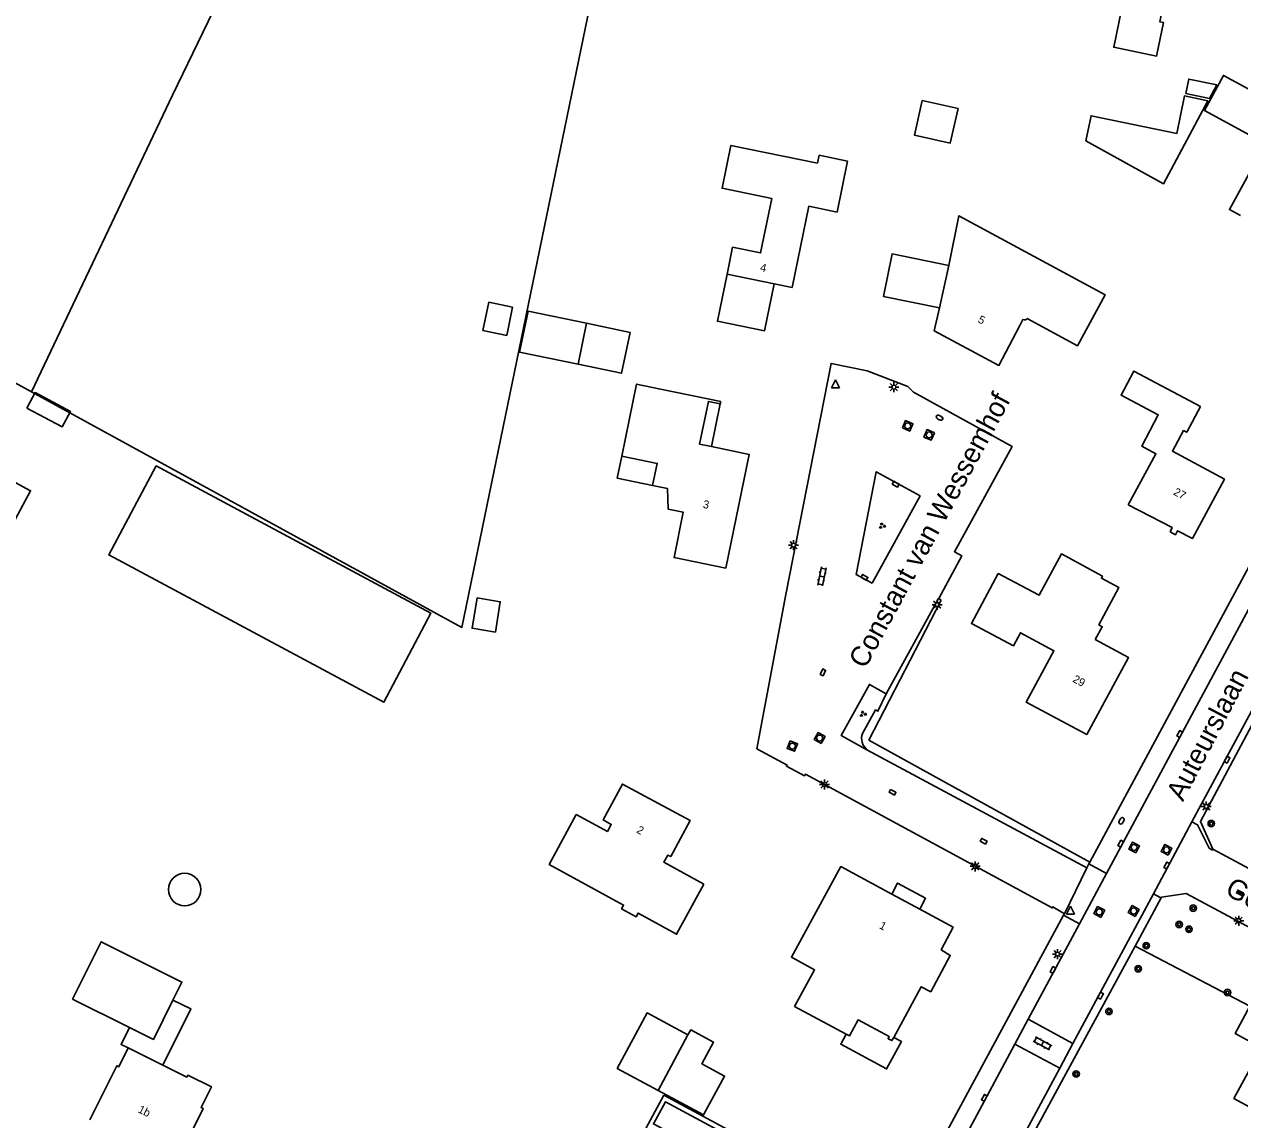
# Model space of a CAD drawing. Extents: x 128999 to 131010, y 395498 to 399007.
# Drawn here: x 130014.6 to 130166.4, y 398064.4 to 398201.1 of the extents above; entities that cross this region are included whole.
import ezdxf

# ---------------------------------------------------------------- set-up
doc = ezdxf.new("R2010")
doc.units = 0
for name, color, linetype in [('gg-afsc-haag', 7, 'Continuous'), ('gg-afsc-hekwerk', 7, 'Continuous'), ('gg-anno-huisnummerreeks BGT', 7, 'Continuous'), ('gg-anno-openbare ruimte label', 7, 'Continuous'), ('gg-bbg-gedigitaliseerde bebouwing', 7, 'Continuous'), ('gg-bbg-gedigitaliseerde bijgebouw', 7, 'Continuous'), ('gg-bbg-gedigitaliseerde overbouw', 7, 'Continuous'), ('gg-bbg-hoofdgebouw', 7, 'Continuous'), ('gg-bbg-luifel en loopbrug', 7, 'Continuous'), ('gg-bbg-tussenscheiding', 7, 'Continuous'), ('gg-knt-verharding', 7, 'Continuous'), ('gt-grn-groengrens', 7, 'Continuous'), ('gt-grn-vlakafsluiter', 7, 'Continuous'), ('gt-grn-weggrens', 7, 'Continuous'), ('gt-symb-boom', 7, 'Continuous'), ('gt-symb-brandkraan', 7, 'Continuous'), ('gt-symb-groenvak', 7, 'Continuous'), ('gt-symb-klinker verharding', 7, 'Continuous'), ('gt-symb-kolk', 7, 'Continuous'), ('gt-symb-kolk center center', 7, 'Continuous'), ('gt-symb-lichtmast', 7, 'Continuous'), ('gt-symb-rioolschacht', 7, 'Continuous'), ('gt-symb-waterafsluiter', 7, 'Continuous')]:
    doc.layers.add(name, color=color, linetype=linetype)

# ---------------------------------------------------------------- blocks, each defined once
blk = doc.blocks.new('gt0-LMAST')
at = {"layer": 'gt-symb-lichtmast'}
for p, q in [((-0.18, 0.17), (-0.45, 0.44)), ((-0.01, 0.25), (-0.01, 0.62)), ((0.17, 0.17), (0.44, 0.44)), ((-0.26, 0), (-0.63, 0)), ((-0.18, -0.18), (-0.45, -0.45)), ((-0.01, -0.25), (-0.01, -0.63)), ((0.44, -0.45), (0.17, -0.18)), ((0.24, 0), (0.62, 0))]:
    blk.add_line(p, q, dxfattribs=at)
blk.add_circle((-0.01, 0), 0.25, dxfattribs=at)
blk = doc.blocks.new('gt0-KOLK')
at = {"layer": 'gt-symb-kolk'}
blk.add_lwpolyline([(0, 0), (0.38, 0), (0.38, 0.4), (-0.38, 0.4), (-0.38, 0), (0, 0)], dxfattribs=at)
blk = doc.blocks.new('gt0-BOOM')
at = {"layer": 'gt-symb-boom'}
for radius in [0.4, 0.2]:
    blk.add_circle((0, 0), radius, dxfattribs=at)
blk = doc.blocks.new('gt0-RS')
at = {"layer": 'gt-symb-rioolschacht'}
blk.add_lwpolyline([(-0.5, -0.5), (0.5, -0.5), (0.5, 0.5), (-0.5, 0.5)], close=True, dxfattribs=at)
blk.add_circle((0, 0), 0.375, dxfattribs=at)
blk = doc.blocks.new('gt0-WAFSL')
at = {"layer": 'gt-symb-waterafsluiter'}
for p, q in [((-0.5, -0.33), (0, 0.67)), ((0, 0.67), (0.5, -0.33)), ((0.5, -0.33), (-0.5, -0.33))]:
    blk.add_line(p, q, dxfattribs=at)
blk = doc.blocks.new('gt0-KOLKCC')
at = {"layer": 'gt-symb-kolk center center'}
blk.add_lwpolyline([(-0.38, 0.2), (0.37, 0.2), (0.37, -0.2), (-0.38, -0.2)], close=True, dxfattribs=at)
blk = doc.blocks.new('gt0-BR')
at = {"layer": 'gt-symb-brandkraan'}
for centre, radius, start, end in [((-0.24, 0), 0.206, 107.5669, 252.4331), ((0.6, -2.66), 3, 106.892, 107.5669), ((0, -0.69), 0.938, 73.108, 106.892), ((-0.6, -2.66), 3, 72.4331, 73.108), ((0.24, 0), 0.206, 287.567, 72.4331), ((0.6, 2.66), 3, 252.4331, 253.108), ((0, 0.69), 0.938, 253.108, 286.8921), ((-0.6, 2.66), 3, 286.8921, 287.567)]:
    blk.add_arc(centre, radius, start, end, dxfattribs=at)
blk = doc.blocks.new('gt0-KL1')
at = {"layer": 'gt-symb-klinker verharding'}
for p, q in [((-1.15, 0.3), (1.15, 0.3)), ((-1, -0.3), (-1, 0.3)), ((-0.5, 0.3), (-0.5, 0.45)), ((0, -0.3), (0, 0.3)), ((0.5, 0.3), (0.5, 0.45)), ((1, -0.3), (1, 0.3)), ((-1.15, -0.3), (1.15, -0.3)), ((-0.5, -0.45), (-0.5, -0.3)), ((0.5, -0.45), (0.5, -0.3))]:
    blk.add_line(p, q, dxfattribs=at)
blk = doc.blocks.new('gt0-GRVAK')
at = {"layer": 'gt-symb-groenvak'}
for p, q in [((-0.11, 0.19), (-0.23, 0.24)), ((-0.18, 0.15), (0.09, 0.15)), ((-0.09, 0.21), (-0.16, 0.32)), ((-0.05, 0.21), (-0.05, 0.39)), ((0, 0.21), (0.06, 0.32)), ((0.01, 0.19), (0.13, 0.24)), ((0.26, -0.05), (0.2, 0.06)), ((0.31, -0.05), (0.31, 0.13)), ((0.35, -0.05), (0.41, 0.06)), ((-0.24, -0.23), (-0.36, -0.18)), ((-0.32, -0.26), (-0.05, -0.26)), ((-0.23, -0.21), (-0.29, -0.1)), ((-0.18, -0.2), (-0.18, -0.02)), ((-0.14, -0.21), (-0.07, -0.1)), ((-0.12, -0.23), (0, -0.18)), ((0.24, -0.07), (0.12, -0.02)), ((0.17, -0.11), (0.44, -0.11)), ((0.37, -0.07), (0.49, -0.02))]:
    blk.add_line(p, q, dxfattribs=at)

msp = doc.modelspace()

# ---------------------------------------------------------------- linework, layer by layer
at = {"layer": 'gg-afsc-haag'}
msp.add_line((130156.68, 398092.14), (130153.36, 398086.03), dxfattribs=at)
at = {"layer": 'gg-afsc-hekwerk'}
for p, q in [((130120.1, 398111.76), (130129.15, 398129.25)), ((130163.08, 398098.13), (130182.08, 398087.99)), ((130153.36, 398086.03), (130167.72, 398078.52))]:
    msp.add_line(p, q, dxfattribs=at)
msp.add_lwpolyline([(130176.79, 398130.17), (130161.52, 398101.61), (130163.08, 398098.13)], dxfattribs=at)
at = {"layer": 'gg-bbg-gedigitaliseerde bebouwing'}
for p, q in [((130108.28, 398168.74), (130102.4, 398169.95)), ((130110.53, 398168.28), (130108.28, 398168.74)), ((130101.6, 398154.02), (130094.07, 398155.59)), ((130027.59, 398073.32), (130031.93, 398071.17))]:
    msp.add_line(p, q, dxfattribs=at)
for points in [[(130160.29, 398216.12), (130159.37, 398211.68), (130158.58, 398211.84), (130156.44, 398201.46), (130156.92, 398201.36), (130156.06, 398197.18), (130150.71, 398198.28), (130151.72, 398203.17)], [(130102.4, 398169.95), (130103.09, 398173.31), (130106.58, 398172.6), (130107.97, 398179.4), (130101.78, 398180.66), (130102.87, 398186.01), (130113.69, 398183.8), (130113.89, 398184.78)], [(130152.51, 398141.12), (130155.97, 398147.51), (130154.21, 398148.45), (130156.27, 398152.38), (130151.62, 398154.82), (130153.21, 398157.84), (130161.55, 398153.4)], [(130094.07, 398155.59), (130091.09, 398156.21), (130089.23, 398147.23)], [(130089.23, 398147.23), (130093.68, 398146.3), (130093.1, 398143.55)], [(130093.1, 398143.55), (130094.97, 398143.16), (130095.05, 398140.59), (130096.93, 398140.21), (130095.78, 398134.54), (130102.26, 398133.22)], [(130099.5, 398093.77), (130096.1, 398087.51), (130091.28, 398090.15), (130091.04, 398089.71), (130089.22, 398090.7), (130089.47, 398091.15), (130080.19, 398096.24), (130083.56, 398102.45)], [(130177.11, 398056.73), (130171.42, 398059.82), (130173.14, 398062.99), (130165.71, 398067.01), (130169.14, 398073.35), (130165.88, 398075.12), (130167.72, 398078.52)], [(130022.81, 398064.36), (130026.17, 398071.1), (130026.42, 398070.97), (130027.59, 398073.32)], [(130031.93, 398071.17), (130034.93, 398069.68), (130035.05, 398069.92), (130037.99, 398068.47), (130036.7, 398065.88), (130036.94, 398065.76), (130033.57, 398058.99)]]:
    msp.add_lwpolyline(points, dxfattribs=at)
at = {"layer": 'gg-bbg-gedigitaliseerde bijgebouw'}
for p, q in [((130084.84, 398163.8), (130077.53, 398165.32)), ((130083.78, 398158.7), (130084.84, 398163.8)), ((130027.74, 398075.87), (130020.64, 398079.41))]:
    msp.add_line(p, q, dxfattribs=at)
for points in [[(130170.98, 398185.52), (130162.02, 398190.36), (130164.4, 398194.76), (130175.57, 398188.72), (130173.2, 398184.32)], [(130147.21, 398186.57), (130147.86, 398189.73), (130158.57, 398187.52), (130159.53, 398192.2), (130162.45, 398191.6), (130156.9, 398181.2), (130147.21, 398186.57)], [(130126.76, 398191.62), (130131.25, 398190.61), (130130.28, 398186.3), (130125.79, 398187.31), (130126.76, 398191.62)], [(130077.53, 398165.32), (130076.47, 398160.22), (130083.78, 398158.7)], [(130035.5, 398143.65), (130031.09, 398146), (130025.15, 398134.89), (130059.52, 398116.51), (130065.41, 398127.6), (130035.5, 398143.65)], [(130071.16, 398129.52), (130070.54, 398125.72), (130073.46, 398125.24), (130074.07, 398129.04), (130071.16, 398129.52)], [(130020.64, 398079.41), (130024.21, 398086.57), (130034.29, 398081.54), (130033.18, 398079.3)], [(130033.18, 398079.3), (130030.73, 398074.38), (130027.74, 398075.87)], [(130097.51, 398074.94), (130092.4, 398077.7), (130088.67, 398070.77), (130093.78, 398068.02)], [(130097.51, 398074.94), (130097.86, 398075.58), (130100.7, 398074.05), (130099.25, 398071.35), (130102.09, 398069.81), (130099.47, 398064.95), (130093.78, 398068.02)], [(130093.74, 398058.49), (130095.85, 398062.41), (130093.2, 398063.84), (130094.69, 398066.59), (130101.76, 398062.79), (130098.17, 398056.1), (130093.74, 398058.49)]]:
    msp.add_lwpolyline(points, dxfattribs=at)
for start, end in [(0.0141, 179.9859), (180.0141, 359.9859)]:
    msp.add_arc((130034.64, 398093.1), 2.03, start, end, dxfattribs=at)
at = {"layer": 'gg-bbg-gedigitaliseerde overbouw'}
msp.add_lwpolyline([(130166.52, 398177.28), (130165.16, 398178.01), (130168.35, 398183.9), (130169.71, 398183.17)], dxfattribs=at)
at = {"layer": 'gg-bbg-hoofdgebouw'}
for p, q in [((130101.55, 398153.75), (130101.6, 398154.02)), ((130122.97, 398092.54), (130126.46, 398090.65)), ((130117.27, 398075.05), (130110.84, 398078.5))]:
    msp.add_line(p, q, dxfattribs=at)
for points in [[(130110.53, 398168.28), (130112.59, 398178.41), (130116.14, 398177.7), (130117.44, 398184.05), (130113.89, 398184.78)], [(130139.86, 398164.38), (130139.9, 398164.41), (130146.19, 398161), (130149.62, 398167.36), (130131.36, 398177.24), (130130.08, 398171.03)], [(130130.08, 398171.03), (130129.57, 398168.57), (130128.92, 398165.72)], [(130128.92, 398165.72), (130128.28, 398162.87), (130136.36, 398158.54), (130138.96, 398163.54), (130139.36, 398164.29)], [(130100.44, 398148.42), (130098.94, 398148.73), (130100.07, 398154.06), (130101.55, 398153.75)], [(130161.55, 398153.4), (130159.83, 398150.19), (130159.42, 398150.41), (130158.04, 398147.82), (130164.52, 398144.35), (130160.52, 398136.92), (130158.68, 398137.91), (130158.41, 398137.4), (130157.73, 398137.77)], [(130102.26, 398133.22), (130105.16, 398147.44), (130100.44, 398148.42)], [(130152.51, 398141.12), (130157.99, 398138.3), (130157.73, 398137.77)], [(130148.4, 398124.31), (130149.26, 398125.91), (130148.85, 398126.14), (130151.35, 398130.8), (130149.15, 398131.97), (130149.29, 398132.23), (130144.18, 398135), (130141.38, 398129.85), (130141.31, 398129.89)], [(130148.4, 398124.31), (130152.53, 398122.08), (130147.33, 398112.45), (130139.78, 398116.49), (130143.23, 398122.92), (130139.05, 398125.16), (130138.17, 398123.51), (130132.91, 398126.3), (130136.28, 398132.55), (130141.31, 398129.89)], [(130099.5, 398093.77), (130094.51, 398096.51), (130095.01, 398097.41), (130095.37, 398097.21), (130097.8, 398101.7), (130089.32, 398106.27), (130086.9, 398101.79), (130087.93, 398101.24), (130087.45, 398100.35), (130083.56, 398102.45)], [(130110.84, 398078.5), (130113.33, 398083.07), (130110.44, 398084.64), (130116.62, 398095.97), (130122.97, 398092.54)], [(130126.46, 398090.65), (130130.65, 398088.39), (130129.15, 398085.58), (130130.28, 398084.88), (130127.84, 398080.34), (130126.66, 398080.97), (130123.21, 398074.64)], [(130123.21, 398074.64), (130122.98, 398074.23), (130122.52, 398074.47), (130122.66, 398074.73), (130118.77, 398076.82), (130117.69, 398074.82), (130117.27, 398075.05)]]:
    msp.add_lwpolyline(points, dxfattribs=at)
msp.add_arc((130139.56, 398164.64), 0.405, 240.7078, 318.6968, dxfattribs=at)
at = {"layer": 'gg-bbg-luifel en loopbrug'}
msp.add_line((130101.55, 398153.75), (130100.44, 398148.42), dxfattribs=at)
for points in [[(130163.59, 398193.56), (130162.68, 398191.89), (130159.7, 398192.5), (130160.06, 398194.29), (130163.59, 398193.56)], [(130128.92, 398165.72), (130121.94, 398167.15), (130123.02, 398172.47), (130130.08, 398171.03)], [(130102.4, 398169.95), (130101.2, 398164.07), (130107.08, 398162.88), (130108.28, 398168.74)], [(130075.6, 398165.82), (130074.87, 398162.3), (130071.89, 398162.92), (130072.62, 398166.44), (130075.6, 398165.82)], [(130083.78, 398158.7), (130089.22, 398157.57), (130090.28, 398162.66), (130084.84, 398163.8)], [(130014.91, 398153.22), (130019.32, 398150.86), (130020.36, 398152.79), (130015.95, 398155.16), (130014.91, 398153.22)], [(130089.23, 398147.23), (130088.65, 398144.47), (130093.1, 398143.55)], [(130012.8, 398138.04), (130015.4, 398142.89), (130009.67, 398145.96)], [(130122.97, 398092.54), (130123.7, 398093.9), (130127.19, 398092.01), (130126.46, 398090.65)], [(130033.18, 398079.3), (130035.41, 398078.19), (130031.93, 398071.17)], [(130027.59, 398073.32), (130026.7, 398073.76), (130027.74, 398075.87)], [(130117.27, 398075.05), (130116.59, 398073.78), (130122.33, 398070.7), (130124.17, 398074.12), (130123.21, 398074.64)], [(130094.51, 398067.43), (130090.31, 398059.62), (130098.43, 398055.26), (130102.63, 398063.07), (130094.51, 398067.43)]]:
    msp.add_lwpolyline(points, dxfattribs=at)
at = {"layer": 'gg-bbg-tussenscheiding'}
msp.add_line((130093.78, 398068.02), (130097.51, 398074.94), dxfattribs=at)
at = {"layer": 'gg-knt-verharding'}
for p, q in [((130147.72, 398096.53), (130192.4, 398179.6)), ((130149.8, 398095.09), (130178.42, 398148.36)), ((130160.47, 398101.56), (130184.01, 398145.39)), ((130129.15, 398129.25), (130128.84, 398129.42)), ((130119.87, 398110.54), (130147.34, 398095.83)), ((130160.47, 398101.56), (130155.65, 398092.57)), ((130147.59, 398096.3), (130147.72, 398096.53)), ((130147.34, 398095.83), (130144.54, 398090.08)), ((130146.43, 398088.82), (130149.8, 398095.09)), ((130147.34, 398095.83), (130147.59, 398096.3)), ((130155.65, 398092.57), (130145.6, 398073.86)), ((130113.94, 398033.51), (130144.44, 398089.9)), ((130144.44, 398089.9), (130144.54, 398090.08)), ((130140.03, 398076.9), (130146.43, 398088.82)), ((130129.77, 398042.54), (130153.36, 398086.03)), ((130138.36, 398073.8), (130140.03, 398076.9)), ((130140.03, 398076.9), (130145.6, 398073.86)), ((130115.72, 398031.67), (130138.36, 398073.8)), ((130143.95, 398070.79), (130138.36, 398073.8)), ((130145.6, 398073.86), (130143.95, 398070.79)), ((130143.95, 398070.79), (130129, 398042.95))]:
    msp.add_line(p, q, dxfattribs=at)
for points in [[(130128.84, 398129.42), (130131.72, 398134.77), (130130.8, 398135.27), (130134.36, 398141.73), (130138, 398148.43), (130125.67, 398155.2), (130124.96, 398155.91), (130119.89, 398157.85), (130115.4, 398158.79), (130109.75, 398129.95), (130106.11, 398110.68), (130109.89, 398108.65), (130109.82, 398108.5), (130112.08, 398107.31), (130112.18, 398107.5), (130143.01, 398090.81), (130143.08, 398090.94), (130144.54, 398090.08)], [(130120.52, 398131.34), (130126.5, 398142.26), (130121.04, 398145.26), (130118.53, 398132.43), (130120.52, 398131.34)], [(130122.28, 398117.55), (130128.79, 398129.43), (130128.84, 398129.42)], [(130122.28, 398117.55), (130120.18, 398118.71), (130116.66, 398112.32), (130119.87, 398110.54)], [(130163.08, 398098.13), (130163.03, 398098.03), (130162.61, 398098.25), (130161.18, 398101.18), (130160.47, 398101.56)], [(130155.65, 398092.57), (130156.49, 398092.11), (130156.68, 398092.14)], [(130182.44, 398080.47), (130159.74, 398092.59), (130156.68, 398092.14)]]:
    msp.add_lwpolyline(points, dxfattribs=at)
at = {"layer": 'gt-grn-groengrens'}
msp.add_line((130120.1, 398111.76), (130147.72, 398096.53), dxfattribs=at)
for points in [[(130015.5, 398155.24), (130033.11, 398192.28), (130047.1, 398221.23)], [(130119.3, 398112.59), (130120.95, 398115.52), (130121.25, 398115.36), (130122.28, 398117.55)]]:
    msp.add_lwpolyline(points, dxfattribs=at)
msp.add_arc((130121.18, 398112.01), 1.97, 162.7093, 228.2871, dxfattribs=at)
at = {"layer": 'gt-grn-vlakafsluiter'}
msp.add_line((130015.5, 398155.24), (130000, 398163.72), dxfattribs=at)
msp.add_lwpolyline([(130106.84, 398236.81), (130092.7, 398239.61), (130069.26, 398125.81), (130015.5, 398155.24)], dxfattribs=at)
at = {"layer": 'gt-grn-weggrens'}
for p, q in [((130147.59, 398096.3), (130149.8, 398095.09)), ((130144.44, 398089.9), (130146.43, 398088.82))]:
    msp.add_line(p, q, dxfattribs=at)

# ---------------------------------------------------------------- block references
at = {"layer": 'gt-symb-boom'}
for p in [(130162.88, 398101.34), (130160.63, 398090.77), (130158.87, 398088.74), (130160.1, 398088.14), (130154.76, 398086.09), (130153.76, 398083.21), (130164.91, 398080.24), (130150.1, 398077.88), (130146.01, 398070.07)]:
    msp.add_blockref('gt0-BOOM', p, dxfattribs=at)
at = {"layer": 'gt-symb-brandkraan'}
for p, rotation in [((130128.94, 398152.01), -30.129229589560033), ((130151.67, 398101.68), 61.76909817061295)]:
    msp.add_blockref('gt0-BR', p, dxfattribs=dict(at, rotation=rotation))
at = {"layer": 'gt-symb-groenvak'}
for p in [(130121.76, 398138.51), (130119.36, 398115.03)]:
    msp.add_blockref('gt0-GRVAK', p, dxfattribs=at)
at = {"layer": 'gt-symb-klinker verharding'}
for p, rotation in [((130114.24, 398132.19), 78.57767893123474), ((130141.8, 398073.88), 151.51299286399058)]:
    msp.add_blockref('gt0-KL1', p, dxfattribs=dict(at, rotation=rotation))
at = {"layer": 'gt-symb-kolk'}
for p, rotation in [((130123.55, 398143.89), 151.1969837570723), ((130119.46, 398131.91), -29.099280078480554), ((130159.12, 398112.43), 61.81960518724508), ((130165.04, 398109.23), 61.81960518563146), ((130151.76, 398098.73), 61.89717643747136), ((130157.49, 398096.01), 61.774666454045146), ((130143.28, 398082.96), 61.590641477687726), ((130149.22, 398079.76), 61.590641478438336), ((130134.71, 398067), 61.5129928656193)]:
    msp.add_blockref('gt0-KOLK', p, dxfattribs=dict(at, rotation=rotation))
at = {"layer": 'gt-symb-kolk center center'}
for p, rotation in [((130114.37, 398120.22), 63.90413212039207), ((130123.06, 398105.24), -28.236260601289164), ((130134.44, 398099.13), 151.76373939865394), ((130166.44, 398092.69), 154.33367489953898)]:
    msp.add_blockref('gt0-KOLKCC', p, dxfattribs=dict(at, rotation=rotation))
at = {"layer": 'gt-symb-lichtmast'}
for p in [(130123.24, 398155.83), (130110.71, 398136.11), (130128.65, 398128.67), (130114.58, 398106.22), (130162.27, 398103.47), (130133.39, 398096), (130166.32, 398089.21), (130143.69, 398085.04)]:
    msp.add_blockref('gt0-LMAST', p, dxfattribs=at)
at = {"layer": 'gt-symb-rioolschacht'}
for p, rotation in [((130124.96, 398151), -22.917809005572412), ((130127.64, 398149.87), 157.0716156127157), ((130113.96, 398112.02), 59.89576101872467), ((130110.55, 398111.01), -111.5241860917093), ((130153.25, 398098.35), 61.76909817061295), ((130157.29, 398098.05), 61.7690981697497), ((130148.89, 398090.3), 61.76909816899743), ((130153.19, 398090.42), 61.76909817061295)]:
    msp.add_blockref('gt0-RS', p, dxfattribs=dict(at, rotation=rotation))
at = {"layer": 'gt-symb-waterafsluiter'}
for p in [(130115.93, 398156.07), (130145.28, 398090.36)]:
    msp.add_blockref('gt0-WAFSL', p, dxfattribs=at)

# ---------------------------------------------------------------- texts
at = {"layer": 'gg-anno-huisnummerreeks BGT'}
for s, rotation, p in [('4', 348.5, (130106.47, 398170.33)), ('5', 331.8, (130133.64, 398163.97)), ('27', 331.7, (130158.07, 398142.45)), ('3', 348.5, (130099.32, 398140.77)), ('29', 331.6, (130145.48, 398119.08)), ('2', 331.7, (130091, 398100.25)), ('1', 331.6, (130121.32, 398088.31)), ('1b', 333.5, (130028.72, 398065.32))]:
    msp.add_text(s, height=1, rotation=rotation, dxfattribs=at).set_placement(p)
at = {"layer": 'gg-anno-openbare ruimte label'}
for s, rotation, p in [('Constant van Wessemhof', 61.6, (130119.66, 398120.56)), ('Auteurslaan', 62.4, (130159.35, 398103.99)), ('Godfried Bomanshof', 331.9, (130164.46, 398092.56))]:
    msp.add_text(s, height=2.5, rotation=rotation, dxfattribs=at).set_placement(p)

doc.saveas('drawing.dxf')
